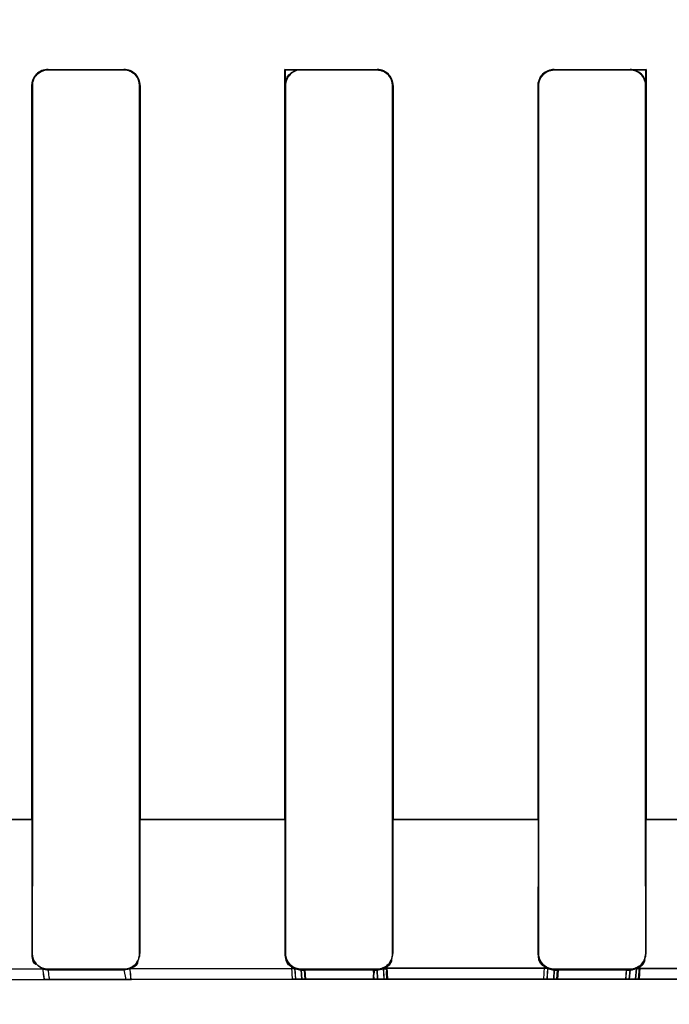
# Model space of a CAD drawing. Header units: millimetres. Extents: x 0 to 297, y 0 to 210.
# Tile 423 of 499: x 242.4914 to 242.5813, y 157.1359 to 157.2721. Entities that reach past the tile are written whole.
import ezdxf

# ---------------------------------------------------------------- set-up
doc = ezdxf.new("R2010")
doc.units = ezdxf.units.MM
doc.header["$LTSCALE"] = 16.335
doc.layers.get('0').update_dxf_attribs({"linetype": 'CONTINUOUS'})
for name, color, linetype in [('AXES_REF', 7, 'CONTINUOUS'), ('INTFCLR_1', 7, 'CONTINUOUS'), ('INTFCLR_72935', 7, 'CONTINUOUS')]:
    doc.layers.add(name, color=color, linetype=linetype)

msp = doc.modelspace()

# ---------------------------------------------------------------- linework, layer by layer
at = {"color": 7, "linetype": 'Continuous'}
for radius in [6.787079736, 6.7865, 6.743039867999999]:
    msp.add_circle((241.4889109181, 154.7114647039), radius, dxfattribs=at)
for radius, start, end in [(6.72, 278.2771290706, 261.7228709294), (6.874, 113.0826918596, 346.8308908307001)]:
    msp.add_arc((241.4889109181, 154.7114647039), radius, start, end, dxfattribs=at)
at = {"layer": 'AXES_REF', "color": 9, "linetype": 'Continuous'}
msp.add_circle((241.4889109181, 154.7114647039), 4.150003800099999, dxfattribs=at)
msp.add_arc((241.4889109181, 154.7114647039), 6.191158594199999, 94.4118118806, 85.5881881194, dxfattribs=at)
at = {"layer": 'INTFCLR_1', "color": 9, "linetype": 'Continuous'}
for p, q in [((242.4953566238, 157.2651222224), (242.4953566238, 157.2651964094)), ((242.5058566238, 157.2651910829), (242.5058566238, 157.2651171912)), ((242.5303566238, 157.2651094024), (242.5303566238, 157.2651828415)), ((242.5408566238, 157.2651810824), (242.5408566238, 157.2651077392)), ((242.5653566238, 157.2651077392), (242.5653566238, 157.2651810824)), ((242.5758566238, 157.2651828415), (242.5758566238, 157.2651094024)), ((242.4931136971, 157.2629547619), (242.4931879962, 157.2629547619)), ((242.5080181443, 157.2629547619), (242.5080919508, 157.2629547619)), ((242.5281280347, 157.2629547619), (242.5282015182, 157.2629547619)), ((242.5430093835, 157.2629547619), (242.5430827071, 157.2629547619)), ((242.5631305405, 157.2629547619), (242.5632038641, 157.2629547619)), ((242.5780117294, 157.2629547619), (242.578085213, 157.2629547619)), ((242.4730387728, 157.1614532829), (242.4931867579, 157.1614532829)), ((242.5080149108, 157.1614532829), (242.5282049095, 157.1614532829)), ((242.5430030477, 157.1614532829), (242.5632195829, 157.1614532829)), ((242.5780079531, 157.1614532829), (242.5981975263, 157.1614532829)), ((242.4931812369, 157.142899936), (242.4931048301, 157.142899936)), ((242.5081007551, 157.142899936), (242.508024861, 157.142899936)), ((242.5281948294, 157.142899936), (242.5281192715, 157.142899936)), ((242.54309145, 157.142899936), (242.5430160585, 157.142899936)), ((242.5631971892, 157.142899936), (242.5631217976, 157.142899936)), ((242.5780939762, 157.142899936), (242.5780184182, 157.142899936)), ((242.4946169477, 157.140771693), (242.4713678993, 157.1406890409)), ((242.4953566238, 157.1406471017), (242.4953566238, 157.1407240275)), ((242.5058566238, 157.1407290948), (242.5058566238, 157.1406524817)), ((242.5058566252, 157.1406524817), (242.5061116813, 157.1393215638)), ((242.529471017, 157.1408433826), (242.5066649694, 157.140803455)), ((242.5303566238, 157.140660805), (242.5303566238, 157.140736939)), ((242.5408566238, 157.140738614), (242.5408566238, 157.1406625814)), ((242.5644465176, 157.1408569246), (242.541766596, 157.1408569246)), ((242.5653566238, 157.1406625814), (242.5653566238, 157.140738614)), ((242.5758566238, 157.140736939), (242.5758566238, 157.140660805)), ((242.5995482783, 157.140803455), (242.5767422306, 157.1408433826)), ((242.4718208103, 157.1392123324), (242.4949411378, 157.1392925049)), ((242.4949411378, 157.1392925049), (242.4956697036, 157.1392946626)), ((242.4956697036, 157.1392946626), (242.5061116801, 157.1393215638)), ((242.5061116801, 157.1393215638), (242.506922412, 157.1393233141)), ((242.506922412, 157.1393233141), (242.5296020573, 157.1393620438)), ((242.530478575, 157.1393631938), (242.5409221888, 157.1393720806)), ((242.5418244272, 157.1393724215), (242.5643888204, 157.1393724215)), ((242.5652910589, 157.1393720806), (242.5757346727, 157.1393631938)), ((242.5766111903, 157.1393620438), (242.5992908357, 157.1393233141))]:
    msp.add_line(p, q, dxfattribs=at)
at = {"layer": 'INTFCLR_1', "color": 6, "linetype": 'Continuous'}
for p, q in [((242.4931136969, 157.2629547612), (242.4931136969, 157.1614547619)), ((242.4931879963, 157.2629547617), (242.4931879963, 157.1614547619)), ((242.5080181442, 157.1614547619), (242.5080181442, 157.2629547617)), ((242.5080919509, 157.1614547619), (242.5080919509, 157.2629547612)), ((242.5281280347, 157.2629547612), (242.5281280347, 157.1614547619)), ((242.5282015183, 157.2629547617), (242.5282015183, 157.1614547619)), ((242.5430093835, 157.1614547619), (242.5430093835, 157.2629547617)), ((242.5430827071, 157.1614547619), (242.5430827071, 157.2629547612)), ((242.5631305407, 157.2629547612), (242.5631305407, 157.1614547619)), ((242.5632038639, 157.2629547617), (242.5632038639, 157.1614547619)), ((242.5780117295, 157.1614547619), (242.5780117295, 157.2629547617)), ((242.5780852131, 157.1614547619), (242.5780852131, 157.2629547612)), ((242.4931136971, 157.161454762), (242.4931048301, 157.142899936)), ((242.4931879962, 157.161454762), (242.4931812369, 157.142899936)), ((242.508024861, 157.142899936), (242.5080181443, 157.161454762)), ((242.5081007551, 157.142899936), (242.5080919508, 157.161454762)), ((242.5281280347, 157.161454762), (242.5281192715, 157.142899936)), ((242.5282015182, 157.161454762), (242.5281948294, 157.142899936)), ((242.5430160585, 157.142899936), (242.5430093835, 157.161454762)), ((242.54309145, 157.142899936), (242.5430827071, 157.161454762)), ((242.5631305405, 157.161454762), (242.5631217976, 157.142899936)), ((242.5632038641, 157.161454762), (242.5631971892, 157.142899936)), ((242.5780184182, 157.142899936), (242.5780117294, 157.161454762)), ((242.5780939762, 157.142899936), (242.578085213, 157.161454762)), ((242.4953566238, 157.1407240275), (242.5058566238, 157.1407290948)), ((242.5058566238, 157.1406524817), (242.4953566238, 157.1406471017)), ((242.5066649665, 157.1408034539), (242.5058566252, 157.1406524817)), ((242.5303566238, 157.140736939), (242.5408566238, 157.140738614)), ((242.5408566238, 157.1406625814), (242.5303566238, 157.140660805)), ((242.5653566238, 157.140738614), (242.5758566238, 157.140736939)), ((242.5758566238, 157.140660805), (242.5653566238, 157.1406625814))]:
    msp.add_line(p, q, dxfattribs=at)
at = {"layer": 'INTFCLR_1', "color": 7, "linetype": 'Continuous'}
for p, q in [((242.529163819, 157.139361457), (242.5290583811, 157.1409754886)), ((242.529471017, 157.1408433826), (242.5296020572, 157.1393620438)), ((242.5304785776, 157.1393631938), (242.5303566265, 157.140660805)), ((242.530890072, 157.140596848), (242.5309753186, 157.1393638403)), ((242.5404709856, 157.1393718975), (242.540370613, 157.1406090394)), ((242.5408566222, 157.1406625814), (242.5409221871, 157.1393720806)), ((242.5418244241, 157.1393724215), (242.5417615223, 157.1408540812)), ((242.5422361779, 157.1410045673), (242.5423294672, 157.1393725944)), ((242.5639377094, 157.1393725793), (242.5640327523, 157.1409920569)), ((242.5644517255, 157.1408540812), (242.5643888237, 157.1393724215)), ((242.5652910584, 157.1393720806), (242.5653566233, 157.1406625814)), ((242.5659000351, 157.1405958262), (242.565798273, 157.1393718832)), ((242.5752963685, 157.1393637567), (242.5753836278, 157.1406103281)), ((242.5758566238, 157.140660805), (242.5757346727, 157.1393631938)), ((242.5766111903, 157.1393620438), (242.5767422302, 157.1408433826)), ((242.5772176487, 157.1409891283), (242.5771097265, 157.1393613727)), ((242.5309753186, 157.1393638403), (242.529163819, 157.139361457)), ((242.5296020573, 157.1393620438), (242.530478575, 157.1393631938)), ((242.5423294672, 157.1393725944), (242.5404709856, 157.1393718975)), ((242.5409221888, 157.1393720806), (242.5418244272, 157.1393724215)), ((242.565798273, 157.1393718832), (242.5639377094, 157.1393725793)), ((242.5643888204, 157.1393724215), (242.5652910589, 157.1393720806)), ((242.5771097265, 157.1393613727), (242.5752963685, 157.1393637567)), ((242.5757346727, 157.1393631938), (242.5766111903, 157.1393620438))]:
    msp.add_line(p, q, dxfattribs=at)
for points in [[(242.5303566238, 157.140660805), (242.5302554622, 157.1406630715), (242.5301545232, 157.1406699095), (242.5300540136, 157.1406813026), (242.5299541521, 157.1406972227), (242.5298551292, 157.1407176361), (242.5297571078, 157.1407425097), (242.5296602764, 157.1407717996), (242.5295648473, 157.1408054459), (242.529471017, 157.1408433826)], [(242.5417615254, 157.1408540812), (242.5416655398, 157.1408142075), (242.5415678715, 157.1407788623), (242.5414687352, 157.1407481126), (242.5413683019, 157.1407220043), (242.5412668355, 157.1407005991), (242.5411646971, 157.1406839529), (242.5410621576, 157.1406720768), (242.540959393, 157.1406649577), (242.5408566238, 157.1406625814)], [(242.5653566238, 157.1406625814), (242.56525352, 157.1406649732), (242.5651505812, 157.1406721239), (242.5650480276, 157.1406840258), (242.5649461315, 157.1407006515), (242.5648450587, 157.1407219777), (242.5647448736, 157.1407480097), (242.5646457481, 157.1407787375), (242.564547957, 157.1408141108), (242.5644517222, 157.1408540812)], [(242.5767422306, 157.1408433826), (242.5766483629, 157.1408054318), (242.5765528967, 157.1407717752), (242.5764560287, 157.1407424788), (242.5763579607, 157.1407175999), (242.5762588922, 157.1406971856), (242.5761590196, 157.1406812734), (242.5760585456, 157.1406698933), (242.5759576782, 157.1406630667), (242.5758566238, 157.140660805)]]:
    msp.add_lwpolyline(points, dxfattribs=at)
at = {"layer": 'INTFCLR_1', "color": 6, "linetype": 'Continuous'}
msp.add_arc((242.4953579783, 157.1429131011), 0.0022659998, 250.9119820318, 269.9657733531, dxfattribs=at)
for major_axis, start_param, end_param in [((0.3650864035, 0), -1.7296452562, -1.7005817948), ((0.3860864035, 0), -1.7209377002, -1.6934858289), ((0.3650864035, 0), -1.6331507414, -1.604356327), ((0.3860864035, 0), -1.629755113, -1.6025303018), ((0.3650864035, 0), -1.5372363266, -1.5084419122), ((0.3860864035, 0), -1.5390623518, -1.5118375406)]:
    msp.add_ellipse((242.5531066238, 157.266454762), major_axis=major_axis, ratio=0.0034906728, start_param=start_param, end_param=end_param, dxfattribs=at)
for points, knots in [([(242.4931136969, 157.2629547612), (242.4931136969, 157.2634733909), (242.4935312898, 157.2646554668), (242.4947319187, 157.2651967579), (242.4953566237, 157.2651964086)], [0, 0, 0, 0, 0.4536114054, 1, 1, 1, 1]), ([(242.4953566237, 157.2651222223), (242.4948001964, 157.2651225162), (242.4936469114, 157.2646565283), (242.4931879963, 157.2635046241), (242.4931879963, 157.2629547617)], [0, 0, 0, 0, 0.502967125, 1, 1, 1, 1]), ([(242.5080919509, 157.2629547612), (242.5080919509, 157.2635246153), (242.5076157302, 157.2647128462), (242.5064275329, 157.2651908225), (242.5058566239, 157.2651910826)], [0, 0, 0, 0, 0.4995376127, 1, 1, 1, 1]), ([(242.5080181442, 157.2629547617), (242.5080181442, 157.2634570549), (242.5076132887, 157.2645970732), (242.5064566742, 157.2651169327), (242.505856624, 157.265117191)], [0, 0, 0, 0, 0.4556593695, 1, 1, 1, 1]), ([(242.5281280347, 157.2629547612), (242.5281280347, 157.2634767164), (242.5285502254, 157.2646526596), (242.5297422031, 157.2651829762), (242.5303566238, 157.2651828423)], [0, 0, 0, 0, 0.4593156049, 1, 1, 1, 1]), ([(242.530356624, 157.2651094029), (242.5298055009, 157.2651095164), (242.5286597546, 157.2646483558), (242.5282015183, 157.263503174), (242.5282015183, 157.2629547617)], [0, 0, 0, 0, 0.5012326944, 1, 1, 1, 1]), ([(242.5430827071, 157.2629547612), (242.5430827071, 157.2635236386), (242.5426066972, 157.2647070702), (242.5414236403, 157.2651810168), (242.540856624, 157.2651810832)], [0, 0, 0, 0, 0.5008192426, 1, 1, 1, 1]), ([(242.5430093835, 157.2629547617), (242.5430093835, 157.2634529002), (242.542608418, 157.2645877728), (242.5414561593, 157.265107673), (242.5408566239, 157.2651077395)], [0, 0, 0, 0, 0.4538128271, 1, 1, 1, 1]), ([(242.5631305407, 157.2629547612), (242.5631305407, 157.2634697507), (242.563545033, 157.2646432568), (242.5647365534, 157.2651810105), (242.5653566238, 157.2651810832)], [0, 0, 0, 0, 0.4537112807, 1, 1, 1, 1]), ([(242.5653566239, 157.2651077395), (242.5648063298, 157.2651076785), (242.5636619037, 157.2646470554), (242.5632038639, 157.2635029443), (242.5632038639, 157.2629547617)], [0, 0, 0, 0, 0.5009611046, 1, 1, 1, 1]), ([(242.5780852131, 157.2629547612), (242.5780852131, 157.2635238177), (242.5776090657, 157.2647083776), (242.5764245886, 157.2651829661), (242.5758566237, 157.2651828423)], [0, 0, 0, 0, 0.5004799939, 1, 1, 1, 1]), ([(242.5780117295, 157.2629547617), (242.5780117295, 157.2634593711), (242.5776036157, 157.2645965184), (242.5764509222, 157.2651095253), (242.5758566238, 157.2651094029)], [0, 0, 0, 0, 0.4591917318, 1, 1, 1, 1]), ([(242.4931812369, 157.142899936), (242.4931808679, 157.1423988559), (242.4935829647, 157.1412519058), (242.4947483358, 157.1407237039), (242.4953566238, 157.1407240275)], [0, 0, 0, 0, 0.4516806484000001, 1, 1, 1, 1]), ([(242.5058566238, 157.1407290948), (242.5064059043, 157.1407293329), (242.5075581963, 157.1411878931), (242.5080252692, 157.1423421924), (242.508024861, 157.142899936)], [0, 0, 0, 0, 0.4961774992, 1, 1, 1, 1]), ([(242.5281948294, 157.142899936), (242.5281944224, 157.1423414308), (242.5286632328, 157.1411903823), (242.529811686, 157.140736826), (242.5303566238, 157.140736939)], [0, 0, 0, 0, 0.506147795, 1, 1, 1, 1]), ([(242.5408566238, 157.140738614), (242.5413452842, 157.1407386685), (242.5424819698, 157.1411289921), (242.5430165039, 157.1422874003), (242.5430160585, 157.142899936)], [0, 0, 0, 0, 0.4437541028, 1, 1, 1, 1]), ([(242.5631971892, 157.142899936), (242.5631967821, 157.1423402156), (242.5636671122, 157.1411900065), (242.5648139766, 157.1407386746), (242.5653566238, 157.140738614)], [0, 0, 0, 0, 0.50774397, 1, 1, 1, 1]), ([(242.5758566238, 157.140736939), (242.5763513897, 157.1407368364), (242.5774904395, 157.1411334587), (242.5780188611, 157.1422922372), (242.5780184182, 157.142899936)], [0, 0, 0, 0, 0.4487815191, 1, 1, 1, 1])]:
    msp.add_open_spline(points, degree=3, knots=knots, dxfattribs=at)
for points in [[(242.4931048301, 157.142899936), (242.4931043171, 157.1423729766), (242.4931607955, 157.1415921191), (242.4936585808, 157.1414192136)], [(242.529471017, 157.1408433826), (242.529022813, 157.1410365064), (242.5283895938, 157.1413428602), (242.5283900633, 157.1418309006)], [(242.5417615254, 157.1408540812), (242.5422705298, 157.1410795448), (242.5429257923, 157.1414952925), (242.5429252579, 157.1420519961)], [(242.5644517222, 157.1408540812), (242.5640049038, 157.1410519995), (242.5633796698, 157.1413659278), (242.5633801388, 157.141854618)], [(242.5767422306, 157.1408433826), (242.5772568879, 157.14106514), (242.5779235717, 157.1414797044), (242.5779230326, 157.1420401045)], [(242.5066649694, 157.140803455), (242.5071337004, 157.1409846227), (242.5078075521, 157.1412849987), (242.5078070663, 157.1417875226)]]:
    msp.add_open_spline(points, degree=3, dxfattribs=at)
at = {"layer": 'INTFCLR_1', "color": 9, "linetype": 'Continuous'}
for points, knots in [([(242.4946169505, 157.140771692), (242.4946357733, 157.1404168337), (242.4947115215, 157.1400216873), (242.4947868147, 157.1393088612), (242.4949411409, 157.1392925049)], [0, 0, 0, 0, 0.6960312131, 1, 1, 1, 1]), ([(242.4953566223, 157.1406471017), (242.4953774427, 157.1403213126), (242.495447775, 157.1399566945), (242.4955287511, 157.1393097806), (242.495669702, 157.1392946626)], [0, 0, 0, 0, 0.6972332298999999, 1, 1, 1, 1]), ([(242.5066649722, 157.140803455), (242.5066798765, 157.1404491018), (242.506768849, 157.1400690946), (242.5067738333, 157.139343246), (242.5069224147, 157.1393233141)], [0, 0, 0, 0, 0.7028960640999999, 1, 1, 1, 1])]:
    msp.add_open_spline(points, degree=3, knots=knots, dxfattribs=at)
at = {"layer": 'INTFCLR_1', "color": 7, "linetype": 'Continuous'}
for points, knots in [([(242.5290583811, 157.1409754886), (242.5293172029, 157.1407767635), (242.5298928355, 157.1407014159), (242.5304552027, 157.1406214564), (242.5308144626, 157.1405239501), (242.530890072, 157.140596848)], [0, 0, 0, 0, 0.5194833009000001, 0.8327979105, 1, 1, 1, 1]), ([(242.540370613, 157.1406090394), (242.5407303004, 157.1405410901), (242.5413719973, 157.1406994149), (242.5418109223, 157.1408617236), (242.5422683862, 157.1409283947), (242.5422361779, 157.1410045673)], [0, 0, 0, 0, 0.5714650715, 0.8708879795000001, 1, 1, 1, 1]), ([(242.5640327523, 157.1409920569), (242.5642933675, 157.1407840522), (242.5648822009, 157.1407071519), (242.5654570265, 157.1406176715), (242.5658211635, 157.1405225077), (242.5659000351, 157.1405958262)], [0, 0, 0, 0, 0.5199108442, 0.83209487, 1, 1, 1, 1]), ([(242.5753836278, 157.1406103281), (242.5757317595, 157.1405448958), (242.5763556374, 157.1406923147), (242.5767918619, 157.1408555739), (242.5772462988, 157.1409102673), (242.5772176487, 157.1409891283)], [0, 0, 0, 0, 0.5634051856, 0.8665491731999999, 1, 1, 1, 1])]:
    msp.add_open_spline(points, degree=3, knots=knots, dxfattribs=at)
at = {"layer": 'INTFCLR_72935', "color": 9, "linetype": 'Continuous'}
for p, q in [((242.4953566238, 157.2651964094), (242.4953566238, 157.2651222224)), ((242.5058566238, 157.2651171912), (242.5058566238, 157.2651910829)), ((242.5408566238, 157.2651077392), (242.5408566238, 157.2651810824)), ((242.5653566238, 157.2651810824), (242.5653566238, 157.2651077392)), ((242.4931879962, 157.2629547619), (242.4931136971, 157.2629547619)), ((242.5080919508, 157.2629547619), (242.5080181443, 157.2629547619)), ((242.5430827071, 157.2629547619), (242.5430093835, 157.2629547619)), ((242.5632038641, 157.2629547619), (242.5631305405, 157.2629547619)), ((242.493185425, 157.1614532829), (242.4730387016, 157.1614532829)), ((242.5282052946, 157.1614532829), (242.5080157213, 157.1614532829)), ((242.5632102, 157.1614532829), (242.5429936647, 157.1614532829)), ((242.5981983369, 157.1614532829), (242.5780083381, 157.1614532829)), ((242.4931048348, 157.1429047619), (242.4931812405, 157.1429047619)), ((242.5080248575, 157.1429047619), (242.5081007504, 157.1429047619)), ((242.5281192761, 157.1429047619), (242.528194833, 157.1429047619)), ((242.543016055, 157.1429047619), (242.5430914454, 157.1429047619)), ((242.5631218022, 157.1429047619), (242.5631971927, 157.1429047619)), ((242.5780184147, 157.1429047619), (242.5780939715, 157.1429047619)), ((242.4713462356, 157.1406889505), (242.4946308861, 157.1407717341)), ((242.4953566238, 157.1407288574), (242.4953566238, 157.1406519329)), ((242.5058566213, 157.1406573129), (242.5061119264, 157.1393215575)), ((242.5058566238, 157.1406573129), (242.5058566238, 157.1407339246)), ((242.5066522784, 157.1408034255), (242.5294822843, 157.1408433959)), ((242.5303566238, 157.1407417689), (242.5303566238, 157.1406656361)), ((242.5408566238, 157.1406674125), (242.5408566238, 157.1407434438)), ((242.5417557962, 157.1408569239), (242.5644569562, 157.1408569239)), ((242.5653566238, 157.1407434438), (242.5653566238, 157.1406674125)), ((242.5758566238, 157.1406656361), (242.5758566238, 157.1407417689)), ((242.5767309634, 157.1408433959), (242.5995609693, 157.1408034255)), ((242.4949549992, 157.1392925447), (242.4717992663, 157.1392122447)), ((242.4956699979, 157.1392946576), (242.4949549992, 157.1392925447)), ((242.5061119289, 157.1393215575), (242.4956699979, 157.1392946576)), ((242.5069097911, 157.1393232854), (242.5061119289, 157.1393215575)), ((242.5296132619, 157.1393620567), (242.5069097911, 157.1393232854)), ((242.5409222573, 157.1393720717), (242.5304787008, 157.1393631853)), ((242.5643997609, 157.1393724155), (242.5418134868, 157.1393724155)), ((242.5757345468, 157.1393631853), (242.5652909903, 157.1393720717)), ((242.5993034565, 157.1393232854), (242.5765999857, 157.1393620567))]:
    msp.add_line(p, q, dxfattribs=at)
at = {"layer": 'INTFCLR_72935', "color": 6, "linetype": 'Continuous'}
for p, q in [((242.5281280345, 157.1614547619), (242.5281280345, 157.2651833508)), ((242.5282015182, 157.2651098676), (242.5281280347, 157.265183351)), ((242.5282015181, 157.1614547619), (242.5282015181, 157.2651098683)), ((242.578085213, 157.265183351), (242.5780117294, 157.2651098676)), ((242.5780117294, 157.2651098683), (242.5780117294, 157.1614547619)), ((242.578085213, 157.2651833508), (242.578085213, 157.1614547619)), ((242.4931136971, 157.1614547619), (242.4931136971, 157.2629547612)), ((242.4931879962, 157.1614547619), (242.4931879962, 157.2629547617)), ((242.5080181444, 157.2629547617), (242.5080181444, 157.1614547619)), ((242.5080919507, 157.2629547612), (242.5080919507, 157.1614547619)), ((242.5430093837, 157.2629547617), (242.5430093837, 157.1614547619)), ((242.543082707, 157.2629547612), (242.543082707, 157.1614547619)), ((242.5631305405, 157.1614547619), (242.5631305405, 157.2629547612)), ((242.5632038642, 157.1614547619), (242.5632038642, 157.2629547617)), ((242.4931136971, 157.1614547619), (242.4931048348, 157.1429047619)), ((242.4931812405, 157.1429047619), (242.4931879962, 157.1614547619)), ((242.5080181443, 157.1614547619), (242.5080248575, 157.1429047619)), ((242.5081007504, 157.1429047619), (242.5080919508, 157.1614547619)), ((242.5281280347, 157.161454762), (242.5281192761, 157.1429047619)), ((242.528194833, 157.1429047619), (242.5282015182, 157.161454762)), ((242.5430093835, 157.1614547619), (242.543016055, 157.1429047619)), ((242.5430914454, 157.1429047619), (242.5430827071, 157.1614547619)), ((242.5631305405, 157.1614547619), (242.5631218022, 157.1429047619)), ((242.5631971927, 157.1429047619), (242.5632038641, 157.1614547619)), ((242.5780117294, 157.161454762), (242.5780184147, 157.1429047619)), ((242.5780939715, 157.1429047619), (242.578085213, 157.161454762)), ((242.5058566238, 157.1407339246), (242.4953566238, 157.1407288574)), ((242.4953566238, 157.1406519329), (242.5058566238, 157.1406573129)), ((242.5058566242, 157.1406573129), (242.5066522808, 157.1408034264)), ((242.5408566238, 157.1407434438), (242.5303566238, 157.1407417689)), ((242.5303566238, 157.1406656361), (242.5408566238, 157.1406674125)), ((242.5758566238, 157.1407417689), (242.5653566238, 157.1407434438)), ((242.5653566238, 157.1406674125), (242.5758566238, 157.1406656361))]:
    msp.add_line(p, q, dxfattribs=at)
at = {"layer": 'INTFCLR_72935', "color": 7, "linetype": 'Continuous'}
for p, q in [((242.5290091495, 157.1409860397), (242.5291181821, 157.1393613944)), ((242.5296132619, 157.1393620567), (242.5294822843, 157.1408433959)), ((242.5303566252, 157.1406656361), (242.5304787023, 157.1393631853)), ((242.5309114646, 157.1393637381), (242.5308227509, 157.1406166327)), ((242.5409222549, 157.1393720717), (242.5408566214, 157.1406674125)), ((242.5417505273, 157.140854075), (242.5418134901, 157.1393724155)), ((242.5639900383, 157.1410015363), (242.5638980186, 157.1393725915)), ((242.5643997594, 157.1393724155), (242.5644627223, 157.140854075)), ((242.5653566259, 157.1406674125), (242.5652909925, 157.1393720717)), ((242.5657366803, 157.1393718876), (242.5658358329, 157.1406153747)), ((242.5753278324, 157.140602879), (242.5752411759, 157.139363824)), ((242.5757345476, 157.1393631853), (242.5758566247, 157.1406656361)), ((242.5767309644, 157.1408433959), (242.5765999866, 157.1393620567)), ((242.5770326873, 157.1393614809), (242.5771392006, 157.140972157)), ((242.5291181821, 157.1393613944), (242.5309114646, 157.1393637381)), ((242.5304787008, 157.1393631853), (242.5296132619, 157.1393620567)), ((242.540418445, 157.139371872), (242.5422591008, 157.1393725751)), ((242.5418134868, 157.1393724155), (242.5409222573, 157.1393720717)), ((242.5638980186, 157.1393725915), (242.5657366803, 157.1393718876)), ((242.5652909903, 157.1393720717), (242.5643997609, 157.1393724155)), ((242.5752411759, 157.139363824), (242.5770326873, 157.1393614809)), ((242.5765999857, 157.1393620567), (242.5757345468, 157.1393631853))]:
    msp.add_line(p, q, dxfattribs=at)
for points in [[(242.5294822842, 157.1408433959), (242.5295750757, 157.1408064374), (242.5296694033, 157.140773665), (242.5297650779, 157.1407451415), (242.5298619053, 157.1407209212), (242.5299596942, 157.1407010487), (242.5300582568, 157.1406855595), (242.5301573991, 157.1406744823), (242.5302569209, 157.1406678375), (242.5303566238, 157.1406656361)], [(242.5408566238, 157.1406674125), (242.5409584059, 157.1406697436), (242.5410600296, 157.1406767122), (242.541161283, 157.1406883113), (242.5412619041, 157.1407045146), (242.5413617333, 157.1407253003), (242.5414607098, 157.1407506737), (242.5415586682, 157.1407806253), (242.5416553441, 157.1408151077), (242.5417505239, 157.140854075)], [(242.5644627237, 157.140854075), (242.5645576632, 157.1408151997), (242.564654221, 157.1407807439), (242.5647521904, 157.1407507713), (242.5648514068, 157.1407253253), (242.5649516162, 157.1407044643), (242.5650524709, 157.1406882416), (242.5651537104, 157.1406766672), (242.5652551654, 157.1406697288), (242.5653566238, 157.1406674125)], [(242.5758566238, 157.1406656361), (242.5759564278, 157.1406678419), (242.5760560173, 157.1406744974), (242.5761551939, 157.1406855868), (242.5762537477, 157.1407010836), (242.5763514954, 157.1407209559), (242.5764482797, 157.1407451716), (242.5765439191, 157.1407736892), (242.57663821, 157.1408064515), (242.5767309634, 157.1408433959)]]:
    msp.add_lwpolyline(points, dxfattribs=at)
at = {"layer": 'INTFCLR_72935', "color": 6, "linetype": 'Continuous'}
msp.add_arc((242.4953578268, 157.1429173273), 0.0022653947, 251.2833713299, 269.9696068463, dxfattribs=at)
for major_axis, ratio, start_param, end_param in [((0.3650864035, 0), 0.0034906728, -1.7296452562, -1.7005817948), ((0.3860864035, 0), 0.0034906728, -1.7209377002, -1.6934858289), ((0.3650864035, 0), 0.0034906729, -1.6392681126, -1.604356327), ((0.3860864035, 0), 0.0034906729, -1.6353477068, -1.6025303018), ((0.3650864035, 0), 0.0034906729, -1.5372363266, -1.502324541), ((0.3860864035, 0), 0.0034906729, -1.5390623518, -1.5062449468)]:
    msp.add_ellipse((242.5531066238, 157.266454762), major_axis=major_axis, ratio=ratio, start_param=start_param, end_param=end_param, dxfattribs=at)
for points, knots in [([(242.4953566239, 157.2651964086), (242.4947738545, 157.2651967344), (242.4935798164, 157.2647062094), (242.4931136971, 157.2635161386), (242.4931136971, 157.2629547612)], [0, 0, 0, 0, 0.5093484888, 1, 1, 1, 1]), ([(242.4931879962, 157.2629547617), (242.4931879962, 157.2634564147), (242.4935919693, 157.2645993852), (242.4947527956, 157.2651225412), (242.4953566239, 157.2651222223)], [0, 0, 0, 0, 0.4537868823, 1, 1, 1, 1]), ([(242.5080919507, 157.2629547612), (242.5080919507, 157.2634739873), (242.5076735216, 157.2646528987), (242.5064773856, 157.2651907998), (242.5058566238, 157.2651910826)], [0, 0, 0, 0, 0.4554662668, 1, 1, 1, 1]), ([(242.5058566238, 157.265117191), (242.5064193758, 157.2651169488), (242.5075701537, 157.2646421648), (242.5080181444, 157.2634950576), (242.5080181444, 157.2629547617)], [0, 0, 0, 0, 0.510179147, 1, 1, 1, 1]), ([(242.543082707, 157.2629547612), (242.543082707, 157.2634697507), (242.5426682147, 157.2646432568), (242.5414766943, 157.2651810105), (242.5408566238, 157.2651810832)], [0, 0, 0, 0, 0.4537112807, 1, 1, 1, 1]), ([(242.5408566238, 157.2651077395), (242.5414128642, 157.2651076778), (242.5425583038, 157.2646400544), (242.5430093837, 157.263496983), (242.5430093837, 157.2629547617)], [0, 0, 0, 0, 0.506381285, 1, 1, 1, 1]), ([(242.5653566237, 157.2651810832), (242.5647815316, 157.2651810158), (242.5635970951, 157.2646975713), (242.5631305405, 157.2635155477), (242.5631305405, 157.2629547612)], [0, 0, 0, 0, 0.5062971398, 1, 1, 1, 1]), ([(242.5632038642, 157.2629547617), (242.5632038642, 157.2634529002), (242.5636048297, 157.2645877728), (242.5647570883, 157.265107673), (242.5653566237, 157.2651077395)], [0, 0, 0, 0, 0.4538128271, 1, 1, 1, 1]), ([(242.4953566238, 157.1407288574), (242.4948548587, 157.1407285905), (242.4937078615, 157.1411317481), (242.4931807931, 157.1422971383), (242.4931812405, 157.1429047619)], [0, 0, 0, 0, 0.4522896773, 1, 1, 1, 1]), ([(242.5080248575, 157.1429047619), (242.5080252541, 157.1423626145), (242.5075764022, 157.1412110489), (242.506421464, 157.1407341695), (242.5058566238, 157.1407339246)], [0, 0, 0, 0, 0.4897502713, 1, 1, 1, 1]), ([(242.5303566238, 157.1407417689), (242.529861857, 157.1407416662), (242.5287228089, 157.1411382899), (242.5281943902, 157.1422970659), (242.528194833, 157.1429047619)], [0, 0, 0, 0, 0.4487831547, 1, 1, 1, 1]), ([(242.543016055, 157.1429047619), (242.5430164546, 157.1423550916), (242.542557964, 157.1412066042), (242.5414093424, 157.1407435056), (242.5408566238, 157.1407434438)], [0, 0, 0, 0, 0.4986174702, 1, 1, 1, 1]), ([(242.5653566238, 157.1407434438), (242.5648679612, 157.1407434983), (242.563731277, 157.1411338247), (242.5631967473, 157.1422922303), (242.5631971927, 157.1429047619)], [0, 0, 0, 0, 0.4437568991, 1, 1, 1, 1]), ([(242.5780184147, 157.1429047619), (242.578018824, 157.1423429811), (242.577546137, 157.1411913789), (242.5763982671, 157.1407416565), (242.5758566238, 157.1407417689)], [0, 0, 0, 0, 0.5091250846, 1, 1, 1, 1])]:
    msp.add_open_spline(points, degree=3, knots=knots, dxfattribs=at)
for points in [[(242.4931048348, 157.1429047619), (242.4931043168, 157.1423725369), (242.4931658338, 157.1415826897), (242.493669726, 157.1414113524)], [(242.5281192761, 157.1429047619), (242.5281187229, 157.1423295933), (242.528253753, 157.1415368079), (242.5287832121, 157.1413121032)], [(242.5417505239, 157.140854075), (242.5422024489, 157.1410513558), (242.5428345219, 157.1413681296), (242.5428340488, 157.1418612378)], [(242.5631218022, 157.1429047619), (242.5631213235, 157.1424058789), (242.5631642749, 157.1416935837), (242.5636214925, 157.1414939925)], [(242.5767309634, 157.1408433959), (242.5771822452, 157.1410349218), (242.577821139, 157.1413408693), (242.5778206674, 157.1418311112)], [(242.5066522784, 157.1408034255), (242.5071141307, 157.140978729), (242.5077870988, 157.1412631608), (242.5077866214, 157.1417571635)]]:
    msp.add_open_spline(points, degree=3, dxfattribs=at)
at = {"layer": 'INTFCLR_72935', "color": 9, "linetype": 'Continuous'}
for points, knots in [([(242.4946308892, 157.1407717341), (242.4946497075, 157.1404168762), (242.4947254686, 157.1400217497), (242.4948006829, 157.1393089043), (242.4949550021, 157.1392925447)], [0, 0, 0, 0, 0.696039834, 1, 1, 1, 1]), ([(242.4953566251, 157.1406519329), (242.4953773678, 157.140325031), (242.4954479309, 157.1399592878), (242.4955285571, 157.1393098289), (242.4956699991, 157.1392946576)], [0, 0, 0, 0, 0.6972127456, 1, 1, 1, 1]), ([(242.5066522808, 157.1408034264), (242.5066671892, 157.1404490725), (242.5067561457, 157.1400690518), (242.5067612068, 157.1393432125), (242.506909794, 157.1393232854)], [0, 0, 0, 0, 0.7028894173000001, 1, 1, 1, 1])]:
    msp.add_open_spline(points, degree=3, knots=knots, dxfattribs=at)
at = {"layer": 'INTFCLR_72935', "color": 7, "linetype": 'Continuous'}
for points, knots in [([(242.5308227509, 157.1406166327), (242.5304803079, 157.1405529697), (242.5298662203, 157.1406946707), (242.529432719, 157.1408575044), (242.5289823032, 157.1409065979), (242.5290091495, 157.1409860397)], [0, 0, 0, 0, 0.5606773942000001, 0.8650175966, 1, 1, 1, 1]), ([(242.5405127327, 157.1406856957), (242.5404343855, 157.140526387), (242.5405293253, 157.1401785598), (242.5402152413, 157.1397517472), (242.5403965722, 157.1395512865), (242.5403870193, 157.1393728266), (242.540418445, 157.139371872)], [0, 0, 0, 0, 0.3923922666, 0.7358738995, 0.9305089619, 1, 1, 1, 1]), ([(242.5417505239, 157.140854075), (242.5416079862, 157.1406661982), (242.5412096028, 157.1406926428), (242.5405287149, 157.1404961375), (242.5405127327, 157.1406856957)], [0, 0, 0, 0, 0.5535101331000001, 1, 1, 1, 1]), ([(242.5422591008, 157.1393725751), (242.542221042, 157.1393872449), (242.5422424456, 157.1395954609), (242.5421909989, 157.1398864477), (242.5421310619, 157.1402606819), (242.5422913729, 157.1408053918), (242.5417525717, 157.1407016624), (242.5417505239, 157.140854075)], [0, 0, 0, 0, 0.0693761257, 0.2653147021, 0.566875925, 0.7407397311, 1, 1, 1, 1]), ([(242.5658358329, 157.1406153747), (242.5654818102, 157.1405491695), (242.5648497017, 157.1407015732), (242.5644135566, 157.1408637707), (242.5639594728, 157.1409246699), (242.5639900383, 157.1410015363)], [0, 0, 0, 0, 0.5687516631, 0.8693706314, 1, 1, 1, 1]), ([(242.5771392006, 157.140972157), (242.5768821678, 157.1407789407), (242.5763151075, 157.1407046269), (242.5757587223, 157.1406286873), (242.5754028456, 157.1405306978), (242.5753278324, 157.140602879)], [0, 0, 0, 0, 0.5180755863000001, 0.832276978, 1, 1, 1, 1])]:
    msp.add_open_spline(points, degree=3, knots=knots, dxfattribs=at)

doc.saveas('drawing.dxf')
